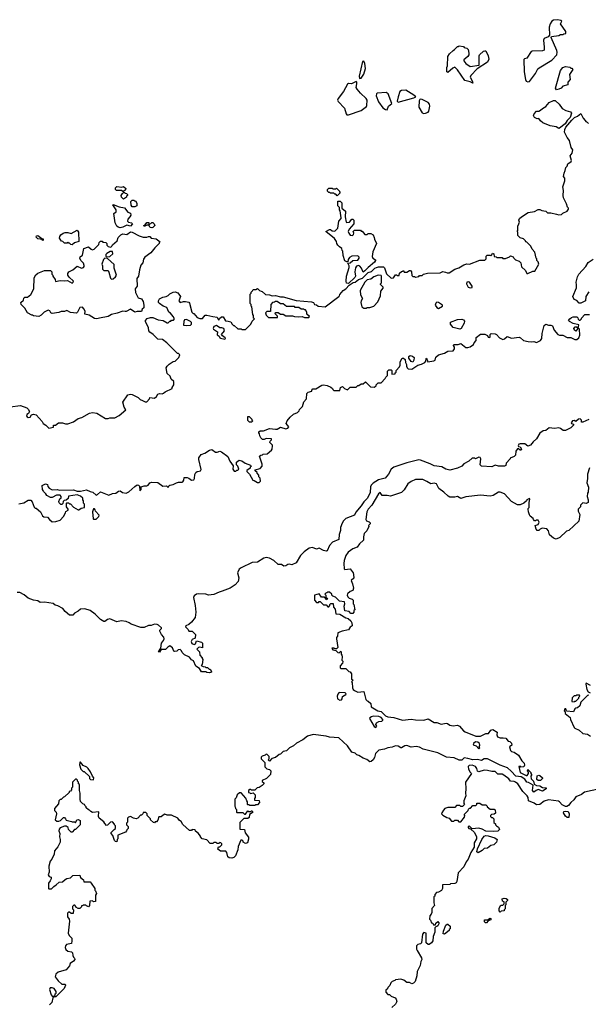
# Model space of a CAD drawing. Extents: x 1861455 to 2058065, y 200073 to 437907.
# Tile 432 of 574: x 2013855 to 2020480, y 337404 to 348884. Entities that reach past the tile are written whole.
import ezdxf

# ---------------------------------------------------------------- set-up
doc = ezdxf.new("R2010")
doc.units = 0

msp = doc.modelspace()

# ---------------------------------------------------------------- linework, layer by layer
at = {"layer": '0CON05XD'}
for points in [[(2019775, 348159), (2019795, 348162), (2019863, 348255), (2019891, 348309), (2019906, 348324), (2020055, 348412), (2020112, 348475), (2020119, 348505), (2020114, 348525), (2020048, 348675), (2020053, 348687), (2020135, 348700), (2020155, 348710), (2020185, 348710), (2020195, 348720), (2020218, 348722), (2020220, 348745), (2020158, 348835), (2020170, 348865), (2020160, 348875), (2020124, 348884), (2020075, 348877), (2020055, 348865), (2020035, 348835), (2020026, 348795), (2020027, 348703), (2020012, 348685), (2019967, 348663), (2019958, 348645), (2019967, 348563), (2019965, 348530), (2019945, 348520), (2019825, 348518), (2019815, 348512), (2019765, 348436), (2019735, 348426), (2019730, 348420), (2019732, 348275), (2019747, 348185), (2019758, 348168), (2019775, 348159)], [(2019135, 348142), (2019105, 348160), (2019040, 348175), (2018955, 348300), (2018925, 348330), (2018901, 348319), (2018845, 348270), (2018830, 348275), (2018830, 348325), (2018840, 348345), (2018843, 348455), (2018864, 348486), (2018904, 348526), (2018920, 348535), (2018955, 348570), (2018965, 348570), (2018975, 348580), (2019025, 348570), (2019035, 348560), (2019065, 348550), (2019080, 348535), (2019090, 348495), (2019087, 348473), (2019076, 348454), (2019030, 348415), (2019030, 348405), (2019055, 348372), (2019105, 348338), (2019210, 348355), (2019208, 348462), (2019214, 348476), (2019260, 348515), (2019275, 348522), (2019285, 348520), (2019315, 348463), (2019321, 348425), (2019305, 348389), (2019185, 348310), (2019110, 348235), (2019103, 348213), (2019130, 348165), (2019130, 348150), (2019140, 348145), (2019135, 348142)], [(2017815, 348198), (2017835, 348204), (2017865, 348250), (2017883, 348315), (2017878, 348375), (2017865, 348400), (2017850, 348395), (2017811, 348225), (2017815, 348198)], [(2020108, 348068), (2020098, 348085), (2020155, 348292), (2020185, 348327), (2020215, 348340), (2020265, 348330), (2020275, 348320), (2020288, 348318), (2020300, 348305), (2020260, 348245), (2020270, 348185), (2020243, 348157), (2020240, 348125), (2020185, 348108), (2020163, 348087), (2020135, 348072), (2020108, 348068)], [(2017685, 347774), (2017835, 347827), (2017895, 347872), (2017901, 347885), (2017904, 347945), (2017893, 347965), (2017826, 348026), (2017786, 348075), (2017776, 348095), (2017784, 348135), (2017782, 348155), (2017775, 348162), (2017720, 348135), (2017685, 348139), (2017676, 348134), (2017629, 348045), (2017567, 347965), (2017559, 347945), (2017565, 347930), (2017641, 347851), (2017657, 347785), (2017666, 347776), (2017685, 347774)], [(2018135, 347834), (2018154, 347876), (2018190, 347905), (2018148, 348018), (2018124, 348034), (2018021, 348029), (2018012, 348018), (2018008, 347995), (2018036, 347926), (2018086, 347855), (2018118, 347835), (2018135, 347834)], [(2018265, 347923), (2018449, 347971), (2018470, 347985), (2018449, 348005), (2018355, 348063), (2018305, 348059), (2018286, 348045), (2018264, 347985), (2018252, 347935), (2018265, 347923)], [(2018565, 347790), (2018585, 347794), (2018613, 347807), (2018622, 347818), (2018632, 347875), (2018630, 347900), (2018615, 347918), (2018545, 347954), (2018525, 347959), (2018516, 347954), (2018511, 347939), (2018506, 347865), (2018545, 347796), (2018565, 347790)], [(2020135, 347616), (2020104, 347634), (2020036, 347646), (2019952, 347682), (2019922, 347705), (2019905, 347730), (2019885, 347728), (2019855, 347742), (2019842, 347765), (2019848, 347785), (2019875, 347817), (2019905, 347818), (2019925, 347828), (2019945, 347848), (2019985, 347872), (2020025, 347918), (2020075, 347940), (2020095, 347940), (2020139, 347899), (2020175, 347848), (2020220, 347825), (2020271, 347811), (2020283, 347793), (2020268, 347745), (2020235, 347710), (2020210, 347670), (2020145, 347619), (2020135, 347616)], [(2015342, 345398), (2015378, 345412), (2015405, 345413), (2015470, 345385), (2015528, 345378), (2015575, 345350), (2015585, 345350), (2015605, 345370), (2015615, 345370), (2015625, 345380), (2015648, 345382), (2015658, 345395), (2015642, 345425), (2015613, 345463), (2015594, 345474), (2015568, 345528), (2015528, 345545), (2015482, 345575), (2015473, 345585), (2015472, 345605), (2015485, 345628), (2015523, 345647), (2015560, 345655), (2015585, 345668), (2015605, 345688), (2015644, 345706), (2015665, 345710), (2015699, 345699), (2015729, 345655), (2015710, 345605), (2015725, 345588), (2015765, 345600), (2015785, 345600), (2015825, 345590), (2015835, 345580), (2015862, 345472), (2015875, 345460), (2015885, 345460), (2015922, 345412), (2015955, 345400), (2015985, 345400), (2016015, 345440), (2016035, 345440), (2016105, 345422), (2016157, 345417), (2016162, 345395), (2016175, 345380), (2016182, 345398), (2016205, 345420), (2016225, 345420), (2016252, 345372), (2016285, 345370), (2016315, 345360), (2016330, 345335), (2016345, 345320), (2016355, 345320), (2016395, 345280), (2016435, 345280), (2016445, 345270), (2016485, 345270), (2016548, 345332), (2016562, 345368), (2016590, 345395), (2016580, 345405), (2016580, 345435), (2016570, 345445), (2016560, 345535), (2016550, 345545), (2016550, 345565), (2016540, 345575), (2016540, 345685), (2016550, 345695), (2016552, 345708), (2016568, 345722), (2016575, 345740), (2016605, 345740), (2016625, 345748), (2016648, 345728), (2016668, 345718), (2016680, 345715), (2016718, 345678), (2016765, 345676), (2016796, 345666), (2016835, 345668), (2016892, 345652), (2016925, 345651), (2017075, 345609), (2017256, 345596), (2017278, 345588), (2017290, 345565), (2017315, 345560), (2017333, 345543), (2017413, 345537), (2017572, 345655), (2017582, 345665), (2017585, 345680), (2017624, 345726), (2017655, 345746), (2017693, 345787), (2017742, 345818), (2017762, 345825), (2017804, 345856), (2017851, 345869), (2017915, 345937), (2017955, 345947), (2017994, 345986), (2018014, 345996), (2018035, 346003), (2018095, 346002), (2018105, 345990), (2018129, 345919), (2018185, 345872), (2018210, 345875), (2018235, 345910), (2018245, 345910), (2018255, 345900), (2018278, 345902), (2018282, 345928), (2018302, 345948), (2018315, 345950), (2018325, 345960), (2018335, 345940), (2018365, 345940), (2018395, 345960), (2018408, 345958), (2018420, 345945), (2018422, 345902), (2018435, 345890), (2018455, 345890), (2018465, 345880), (2018505, 345890), (2018515, 345900), (2018545, 345900), (2018560, 345915), (2018605, 345930), (2018755, 345932), (2018785, 345947), (2018815, 345942), (2018835, 345932), (2018857, 345933), (2018924, 345976), (2018971, 345989), (2019030, 346025), (2019065, 346037), (2019095, 346032), (2019218, 346082), (2019275, 346082), (2019290, 346095), (2019290, 346125), (2019302, 346138), (2019335, 346140), (2019345, 346130), (2019358, 346142), (2019365, 346160), (2019380, 346155), (2019382, 346122), (2019405, 346120), (2019415, 346110), (2019475, 346110), (2019485, 346100), (2019515, 346100), (2019562, 346118), (2019575, 346130), (2019605, 346120), (2019612, 346102), (2019630, 346085), (2019675, 346070), (2019695, 346050), (2019703, 346003), (2019748, 345958), (2019763, 345923), (2019777, 345923), (2019835, 345950), (2019857, 345953), (2019902, 346035), (2019895, 346060), (2019880, 346075), (2019880, 346095), (2019873, 346103), (2019858, 346175), (2019827, 346207), (2019810, 346245), (2019765, 346290), (2019752, 346292), (2019750, 346305), (2019725, 346330), (2019685, 346342), (2019658, 346368), (2019660, 346405), (2019650, 346415), (2019660, 346425), (2019660, 346475), (2019672, 346505), (2019677, 346525), (2019672, 346545), (2019680, 346565), (2019703, 346587), (2019780, 346635), (2019855, 346648), (2019895, 346670), (2019915, 346670), (2019938, 346658), (2019985, 346650), (2020003, 346633), (2020042, 346632), (2020110, 346615), (2020135, 346608), (2020167, 346613), (2020185, 346630), (2020235, 346650), (2020250, 346675), (2020250, 346685), (2020238, 346698), (2020228, 346735), (2020192, 346805), (2020188, 346835), (2020193, 346893), (2020182, 346935), (2020207, 347005), (2020207, 347035), (2020192, 347055), (2020198, 347095), (2020212, 347125), (2020218, 347162), (2020232, 347178), (2020240, 347205), (2020279, 347231), (2020286, 347244), (2020270, 347295), (2020292, 347328), (2020300, 347365), (2020282, 347395), (2020262, 347475), (2020232, 347512), (2020204, 347574), (2020207, 347605), (2020220, 347630), (2020287, 347713), (2020318, 347742), (2020355, 347760), (2020395, 347790), (2020420, 347735), (2020445, 347710), (2020450, 347695), (2020465, 347690), (2020483, 347673)], [(2015065, 346880), (2015055, 346880), (2015042, 346892), (2014983, 346893), (2014970, 346905), (2014970, 346925), (2014985, 346938), (2015045, 346932), (2015065, 346940), (2015090, 346915), (2015088, 346902), (2015065, 346880)], [(2015065, 346790), (2015040, 346815), (2015038, 346835), (2015051, 346859), (2015065, 346870), (2015075, 346870), (2015085, 346860), (2015098, 346858), (2015110, 346845), (2015110, 346835), (2015100, 346825), (2015100, 346815), (2015065, 346790)], [(2017555, 346830), (2017538, 346848), (2017525, 346850), (2017515, 346860), (2017475, 346860), (2017465, 346870), (2017455, 346870), (2017440, 346885), (2017440, 346905), (2017455, 346920), (2017495, 346920), (2017505, 346910), (2017535, 346910), (2017548, 346918), (2017580, 346885), (2017580, 346875), (2017590, 346865), (2017555, 346830)], [(2015025, 346456), (2015002, 346465), (2014988, 346475), (2014968, 346515), (2014950, 346625), (2014978, 346642), (2014980, 346665), (2014940, 346725), (2014945, 346730), (2015013, 346703), (2015075, 346690), (2015115, 346640), (2015147, 346627), (2015148, 346605), (2015140, 346585), (2015113, 346557), (2015110, 346535), (2015123, 346523), (2015157, 346517), (2015170, 346505), (2015145, 346478), (2015105, 346490), (2015055, 346463), (2015025, 346456)], [(2015165, 346700), (2015153, 346723), (2015150, 346765), (2015165, 346780), (2015185, 346780), (2015195, 346770), (2015205, 346770), (2015220, 346745), (2015220, 346715), (2015195, 346702), (2015165, 346700)], [(2017685, 345808), (2017662, 345812), (2017657, 345835), (2017663, 345895), (2017692, 345995), (2017692, 346015), (2017680, 346045), (2017705, 346050), (2017735, 346078), (2017795, 346082), (2017810, 346105), (2017810, 346115), (2017795, 346130), (2017725, 346128), (2017697, 346113), (2017683, 346087), (2017678, 346062), (2017665, 346060), (2017644, 346074), (2017622, 346135), (2017620, 346185), (2017613, 346193), (2017610, 346215), (2017580, 346235), (2017562, 346255), (2017550, 346275), (2017547, 346297), (2017523, 346333), (2017420, 346415), (2017465, 346438), (2017477, 346437), (2017495, 346422), (2017525, 346420), (2017560, 346455), (2017572, 346535), (2017600, 346565), (2017602, 346575), (2017590, 346655), (2017580, 346665), (2017580, 346695), (2017560, 346715), (2017562, 346768), (2017587, 346767), (2017608, 346748), (2017610, 346685), (2017652, 346652), (2017648, 346585), (2017660, 346525), (2017665, 346520), (2017697, 346523), (2017725, 346560), (2017735, 346560), (2017748, 346545), (2017750, 346505), (2017695, 346440), (2017683, 346415), (2017688, 346395), (2017705, 346372), (2017732, 346368), (2017745, 346380), (2017748, 346395), (2017740, 346415), (2017755, 346430), (2017825, 346430), (2017835, 346420), (2017845, 346420), (2017875, 346380), (2017905, 346380), (2017915, 346390), (2017945, 346392), (2017972, 346375), (2017986, 346346), (2017988, 346325), (2018013, 346275), (2017971, 346179), (2017962, 346122), (2017969, 346105), (2017999, 346085), (2018000, 346075), (2017987, 346055), (2017914, 345996), (2017876, 345954), (2017855, 345942), (2017837, 345985), (2017819, 346009), (2017802, 346018), (2017780, 346010), (2017769, 345991), (2017760, 345945), (2017766, 345895), (2017761, 345879), (2017685, 345808)], [(2015395, 346458), (2015375, 346462), (2015360, 346490), (2015335, 346490), (2015305, 346472), (2015300, 346485), (2015318, 346492), (2015335, 346520), (2015358, 346518), (2015360, 346490), (2015395, 346520), (2015405, 346520), (2015420, 346505), (2015428, 346485), (2015405, 346462), (2015395, 346458)], [(2014755, 345397), (2014725, 345400), (2014665, 345438), (2014615, 345450), (2014618, 345485), (2014604, 345514), (2014585, 345532), (2014555, 345528), (2014528, 345475), (2014515, 345462), (2014445, 345468), (2014405, 345493), (2014375, 345480), (2014338, 345482), (2014312, 345468), (2014235, 345460), (2014217, 345467), (2014205, 345488), (2014185, 345498), (2014140, 345475), (2014105, 345438), (2014076, 345424), (2014015, 345430), (2014005, 345440), (2013995, 345440), (2013947, 345467), (2013915, 345520), (2013873, 345563), (2013870, 345585), (2013900, 345615), (2013902, 345638), (2013915, 345650), (2013945, 345650), (2013985, 345680), (2014018, 345745), (2014024, 345876), (2014041, 345909), (2014065, 345930), (2014145, 345960), (2014215, 345960), (2014230, 345945), (2014230, 345915), (2014240, 345905), (2014240, 345895), (2014270, 345855), (2014272, 345832), (2014325, 345842), (2014375, 345838), (2014413, 345843), (2014465, 345812), (2014478, 345822), (2014480, 345835), (2014431, 345881), (2014416, 345905), (2014417, 345925), (2014427, 345945), (2014475, 345969), (2014525, 346009), (2014575, 345987), (2014597, 345995), (2014606, 346005), (2014608, 346018), (2014597, 346047), (2014566, 346075), (2014554, 346105), (2014561, 346119), (2014585, 346140), (2014602, 346215), (2014655, 346237), (2014687, 346207), (2014705, 346202), (2014723, 346207), (2014778, 346262), (2014780, 346285), (2014795, 346300), (2014815, 346300), (2014825, 346290), (2014858, 346288), (2014870, 346275), (2014870, 346255), (2014885, 346240), (2014915, 346230), (2014930, 346245), (2014935, 346260), (2014990, 346305), (2015002, 346345), (2015035, 346376), (2015055, 346388), (2015105, 346380), (2015145, 346409), (2015166, 346406), (2015245, 346364), (2015295, 346350), (2015335, 346348), (2015355, 346357), (2015373, 346357), (2015388, 346338), (2015445, 346330), (2015490, 346295), (2015480, 346285), (2015480, 346275), (2015428, 346225), (2015383, 346167), (2015312, 346115), (2015298, 346092), (2015291, 346049), (2015268, 346022), (2015251, 345969), (2015238, 345895), (2015218, 345865), (2015222, 345775), (2015202, 345745), (2015204, 345704), (2015235, 345640), (2015275, 345631), (2015295, 345600), (2015300, 345555), (2015300, 345525), (2015282, 345508), (2015275, 345480), (2015225, 345482), (2015195, 345472), (2015145, 345508), (2015097, 345483), (2015085, 345480), (2015055, 345487), (2014989, 345461), (2014925, 345448), (2014885, 345422), (2014785, 345403), (2014755, 345397)], [(2014125, 346310), (2014115, 346320), (2014065, 346330), (2014048, 346348), (2014050, 346365), (2014067, 346367), (2014112, 346332), (2014128, 346328), (2014130, 346315), (2014125, 346310)], [(2014465, 346260), (2014452, 346262), (2014435, 346280), (2014425, 346280), (2014415, 346290), (2014405, 346280), (2014375, 346280), (2014358, 346298), (2014342, 346302), (2014320, 346335), (2014323, 346357), (2014334, 346376), (2014360, 346395), (2014385, 346403), (2014415, 346402), (2014455, 346390), (2014525, 346430), (2014540, 346405), (2014542, 346298), (2014495, 346282), (2014465, 346260)], [(2014868, 346118), (2014905, 346122), (2014940, 346155), (2014935, 346180), (2014908, 346182), (2014871, 346159), (2014860, 346145), (2014860, 346125), (2014868, 346118)], [(2014925, 345859), (2014945, 345862), (2014972, 345885), (2014981, 345905), (2014957, 345985), (2014955, 346030), (2014878, 346098), (2014848, 346102), (2014833, 346087), (2014810, 346035), (2014818, 346015), (2014820, 345975), (2014835, 345960), (2014885, 345958), (2014895, 345940), (2014911, 345871), (2014925, 345859)], [(2020488, 345712), (2020450, 345655), (2020446, 345604), (2020395, 345577), (2020375, 345580), (2020345, 345610), (2020315, 345622), (2020299, 345655), (2020342, 345758), (2020344, 345794), (2020337, 345825), (2020354, 345886), (2020370, 345915), (2020450, 346005), (2020477, 346053), (2020538, 346092)], [(2017895, 345522), (2017905, 345530), (2017935, 345530), (2017980, 345545), (2018027, 345593), (2018058, 345665), (2018063, 345717), (2018090, 345755), (2018090, 345765), (2018060, 345795), (2018060, 345805), (2018070, 345815), (2018070, 345895), (2018065, 345900), (2018033, 345907), (2017980, 345885), (2017945, 345858), (2017905, 345850), (2017878, 345825), (2017822, 345725), (2017824, 345674), (2017848, 345635), (2017833, 345607), (2017830, 345585), (2017840, 345535), (2017865, 345522), (2017895, 345522)], [(2019104, 345756), (2019125, 345762), (2019127, 345775), (2019095, 345822), (2019085, 345829), (2019066, 345824), (2019062, 345805), (2019080, 345765), (2019104, 345756)], [(2017225, 345410), (2017230, 345425), (2017202, 345452), (2017200, 345475), (2017185, 345500), (2017175, 345500), (2017165, 345510), (2017135, 345510), (2017107, 345527), (2017065, 345530), (2017055, 345538), (2016965, 345538), (2016925, 345570), (2016895, 345570), (2016855, 345600), (2016835, 345600), (2016825, 345590), (2016802, 345588), (2016780, 345565), (2016778, 345482), (2016735, 345480), (2016720, 345465), (2016725, 345440), (2016755, 345410), (2016858, 345412), (2016858, 345428), (2016830, 345455), (2016835, 345470), (2016865, 345470), (2016895, 345450), (2016925, 345450), (2016955, 345430), (2017035, 345430), (2017055, 345422), (2017105, 345420), (2017145, 345422), (2017175, 345410), (2017225, 345410)], [(2018735, 345518), (2018780, 345545), (2018780, 345555), (2018735, 345586), (2018715, 345591), (2018702, 345578), (2018696, 345555), (2018715, 345529), (2018735, 345518)], [(2016792, 343932), (2016770, 343955), (2016772, 343968), (2016790, 343985), (2016788, 343998), (2016725, 344000), (2016705, 343990), (2016685, 343990), (2016665, 344010), (2016653, 344033), (2016650, 344055), (2016640, 344065), (2016642, 344078), (2016655, 344090), (2016695, 344092), (2016765, 344118), (2016835, 344108), (2016855, 344110), (2016895, 344132), (2016955, 344113), (2016979, 344121), (2016990, 344135), (2016960, 344175), (2016970, 344205), (2017005, 344248), (2017047, 344283), (2017090, 344305), (2017110, 344325), (2017115, 344340), (2017150, 344375), (2017165, 344430), (2017197, 344463), (2017200, 344525), (2017215, 344540), (2017258, 344552), (2017260, 344565), (2017272, 344578), (2017305, 344580), (2017375, 344622), (2017395, 344627), (2017439, 344619), (2017481, 344601), (2017500, 344585), (2017502, 344572), (2017515, 344560), (2017585, 344560), (2017592, 344595), (2017615, 344608), (2017640, 344585), (2017675, 344570), (2017705, 344600), (2017775, 344600), (2017795, 344620), (2017805, 344620), (2017835, 344640), (2017855, 344640), (2017885, 344660), (2017942, 344602), (2017985, 344600), (2018010, 344615), (2018010, 344625), (2018032, 344648), (2018065, 344650), (2018115, 344700), (2018120, 344715), (2018140, 344735), (2018140, 344785), (2018155, 344800), (2018185, 344800), (2018190, 344795), (2018192, 344752), (2018230, 344755), (2018230, 344765), (2018240, 344775), (2018240, 344795), (2018282, 344838), (2018288, 344855), (2018288, 344895), (2018312, 344938), (2018325, 344938), (2018345, 344920), (2018349, 344885), (2018360, 344865), (2018363, 344843), (2018370, 344825), (2018383, 344813), (2018425, 344808), (2018494, 344856), (2018535, 344866), (2018574, 344886), (2018587, 344903), (2018590, 344935), (2018595, 344938), (2018610, 344895), (2018680, 344905), (2018694, 344915), (2018702, 344948), (2018735, 344976), (2018805, 344996), (2018845, 345018), (2018906, 345024), (2018921, 345045), (2018920, 345065), (2018909, 345085), (2018915, 345097), (2018963, 345097), (2018995, 345109), (2019055, 345063), (2019075, 345061), (2019102, 345068), (2019141, 345095), (2019149, 345115), (2019173, 345145), (2019175, 345180), (2019225, 345218), (2019275, 345218), (2019305, 345200), (2019314, 345184), (2019325, 345178), (2019337, 345183), (2019338, 345212), (2019350, 345225), (2019395, 345223), (2019412, 345215), (2019447, 345175), (2019485, 345157), (2019505, 345163), (2019535, 345192), (2019585, 345172), (2019675, 345181), (2019692, 345175), (2019725, 345142), (2019780, 345130), (2019814, 345126), (2019845, 345132), (2019875, 345119), (2019922, 345145), (2019938, 345165), (2019944, 345225), (2019965, 345320), (2019985, 345332), (2020015, 345324), (2020045, 345323), (2020062, 345315), (2020081, 345265), (2020125, 345213), (2020145, 345207), (2020185, 345207), (2020235, 345180), (2020275, 345178), (2020325, 345157), (2020345, 345156), (2020368, 345175), (2020382, 345205), (2020377, 345275), (2020365, 345282), (2020355, 345280), (2020335, 345252), (2020318, 345265), (2020313, 345285), (2020328, 345302), (2020342, 345302), (2020358, 345292), (2020367, 345303), (2020370, 345325), (2020303, 345343), (2020260, 345365), (2020250, 345375), (2020264, 345396), (2020285, 345410), (2020305, 345420), (2020345, 345420), (2020358, 345408), (2020362, 345392), (2020375, 345380), (2020385, 345380), (2020400, 345395), (2020400, 345405), (2020440, 345445), (2020495, 345448)], [(2013745, 344369), (2013865, 344386), (2013938, 344358), (2013954, 344344), (2013968, 344315), (2013956, 344294), (2013938, 344282), (2013936, 344265), (2013942, 344252), (2013955, 344246), (2013975, 344250), (2013992, 344278), (2014014, 344286), (2014045, 344277), (2014118, 344198), (2014130, 344175), (2014160, 344155), (2014195, 344120), (2014248, 344132), (2014250, 344155), (2014272, 344158), (2014308, 344182), (2014355, 344182), (2014387, 344173), (2014415, 344173), (2014480, 344195), (2014537, 344233), (2014580, 344245), (2014670, 344295), (2014705, 344302), (2014755, 344298), (2014854, 344234), (2014886, 344234), (2014905, 344242), (2014965, 344241), (2015015, 344268), (2015090, 344335), (2015072, 344365), (2015058, 344425), (2015115, 344510), (2015145, 344519), (2015165, 344513), (2015237, 344477), (2015260, 344455), (2015285, 344442), (2015315, 344430), (2015335, 344430), (2015368, 344462), (2015372, 344478), (2015427, 344473), (2015448, 344492), (2015465, 344518), (2015485, 344527), (2015515, 344522), (2015532, 344528), (2015550, 344545), (2015630, 344585), (2015630, 344595), (2015650, 344625), (2015650, 344665), (2015621, 344691), (2015608, 344728), (2015575, 344760), (2015562, 344825), (2015574, 344846), (2015595, 344868), (2015643, 344897), (2015667, 344903), (2015698, 344932), (2015710, 344945), (2015720, 344975), (2015705, 344990), (2015695, 344990), (2015570, 345115), (2015520, 345155), (2015465, 345160), (2015410, 345215), (2015372, 345242), (2015360, 345255), (2015355, 345290), (2015320, 345365), (2015322, 345378), (2015342, 345398)], [(2015795, 345318), (2015845, 345322), (2015858, 345335), (2015858, 345355), (2015846, 345366), (2015798, 345388), (2015777, 345383), (2015768, 345365), (2015762, 345322), (2015795, 345318)], [(2018985, 345274), (2018905, 345294), (2018874, 345335), (2018875, 345359), (2018955, 345388), (2019005, 345394), (2019025, 345386), (2019037, 345367), (2019034, 345345), (2018999, 345285), (2018985, 345274)], [(2016245, 345158), (2016252, 345165), (2016248, 345175), (2016217, 345197), (2016208, 345215), (2016243, 345255), (2016232, 345282), (2016212, 345292), (2016185, 345293), (2016149, 345319), (2016115, 345306), (2016108, 345285), (2016114, 345275), (2016160, 345245), (2016155, 345210), (2016180, 345195), (2016187, 345175), (2016195, 345169), (2016245, 345158)], [(2018435, 344892), (2018415, 344898), (2018388, 344938), (2018390, 344955), (2018405, 344968), (2018432, 344962), (2018450, 344945), (2018448, 344915), (2018435, 344892)], [(2016555, 344192), (2016533, 344193), (2016515, 344210), (2016512, 344258), (2016528, 344258), (2016560, 344225), (2016560, 344215), (2016570, 344205), (2016555, 344192)], [(2020485, 344222), (2020415, 344190), (2020402, 344192), (2020401, 344215), (2020385, 344229), (2020365, 344226), (2020335, 344200), (2020315, 344210), (2020295, 344206), (2020279, 344185), (2020285, 344174), (2020308, 344168), (2020308, 344155), (2020275, 344126), (2020215, 344094), (2020186, 344096), (2020158, 344118), (2020135, 344126), (2020085, 344118), (2020025, 344124), (2019985, 344096), (2019955, 344090), (2019916, 344064), (2019878, 343995), (2019837, 343963), (2019806, 343924), (2019775, 343913), (2019739, 343939), (2019685, 343939), (2019671, 343935), (2019663, 343915), (2019667, 343907), (2019685, 343902), (2019702, 343875), (2019698, 343865), (2019685, 343864), (2019665, 343882), (2019655, 343882), (2019636, 343854), (2019630, 343805), (2019615, 343790), (2019570, 343770), (2019568, 343762), (2019522, 343715), (2019520, 343685), (2019505, 343678), (2019435, 343678), (2019395, 343688), (2019355, 343672), (2019235, 343680), (2019220, 343695), (2019229, 343765), (2019219, 343779), (2019205, 343782), (2019165, 343762), (2019155, 343770), (2019125, 343770), (2019090, 343735), (2019030, 343705), (2019005, 343678), (2018957, 343653), (2018865, 343633), (2018820, 343645), (2018775, 343670), (2018685, 343681), (2018637, 343707), (2018525, 343750), (2018505, 343751), (2018365, 343718), (2018213, 343665), (2018184, 343645), (2018152, 343585), (2018115, 343539), (2018035, 343519), (2017975, 343480), (2017951, 343455), (2017942, 343438), (2017937, 343373), (2017909, 343305), (2017865, 343264), (2017835, 343214), (2017770, 343140), (2017754, 343106), (2017655, 343068), (2017629, 343041), (2017612, 343015), (2017593, 342965), (2017593, 342927), (2017577, 342883), (2017572, 342825), (2017498, 342792), (2017465, 342752), (2017438, 342692), (2017425, 342687), (2017394, 342694), (2017345, 342721), (2017315, 342712), (2017265, 342728), (2017228, 342722), (2017170, 342680), (2017125, 342638), (2017075, 342552), (2017025, 342528), (2016995, 342535), (2016978, 342532), (2016955, 342515), (2016934, 342514), (2016905, 342530), (2016865, 342530), (2016815, 342577), (2016765, 342607), (2016725, 342614), (2016698, 342605)], [(2013845, 343240), (2013905, 343250), (2013955, 343280), (2013985, 343280), (2014002, 343262), (2014022, 343202), (2014035, 343190), (2014045, 343190), (2014096, 343146), (2014121, 343101), (2014138, 343088), (2014180, 343085), (2014202, 343055), (2014235, 343030), (2014275, 343032), (2014325, 343050), (2014365, 343090), (2014390, 343135), (2014392, 343148), (2014420, 343165), (2014420, 343175), (2014400, 343205), (2014400, 343245), (2014405, 343250), (2014425, 343250), (2014435, 343240), (2014445, 343240), (2014481, 343201), (2014535, 343170), (2014545, 343170), (2014573, 343187), (2014610, 343195), (2014610, 343235), (2014600, 343245), (2014600, 343275), (2014590, 343285), (2014590, 343305), (2014565, 343330), (2014523, 343343), (2014425, 343330), (2014418, 343302), (2014395, 343280), (2014372, 343278), (2014360, 343265), (2014358, 343242), (2014345, 343230), (2014335, 343232), (2014315, 343250), (2014310, 343265), (2014322, 343298), (2014340, 343305), (2014340, 343325), (2014325, 343340), (2014285, 343340), (2014235, 343312), (2014214, 343314), (2014170, 343335), (2014160, 343355), (2014132, 343382), (2014130, 343395), (2014120, 343405), (2014118, 343452), (2014155, 343472), (2014178, 343465), (2014183, 343443), (2014200, 343420), (2014235, 343402), (2014295, 343408), (2014315, 343400), (2014481, 343401), (2014525, 343386), (2014563, 343387), (2014635, 343401), (2014675, 343383), (2014707, 343377), (2014745, 343342), (2014763, 343347), (2014795, 343378), (2014895, 343342), (2014935, 343358), (2014975, 343362), (2015005, 343388), (2015025, 343392), (2015051, 343371), (2015096, 343364), (2015125, 343378), (2015195, 343442), (2015225, 343460), (2015238, 343458), (2015250, 343445), (2015255, 343392), (2015270, 343405), (2015272, 343438), (2015305, 343450), (2015335, 343448), (2015353, 343457), (2015372, 343485), (2015393, 343493), (2015465, 343488), (2015524, 343444), (2015565, 343450), (2015585, 343430), (2015592, 343448), (2015603, 343457), (2015645, 343464), (2015680, 343485), (2015705, 343492), (2015748, 343492), (2015756, 343494), (2015768, 343515), (2015770, 343545), (2015775, 343548), (2015805, 343548), (2015825, 343540), (2015855, 343514), (2015882, 343518), (2015890, 343535), (2015895, 343580), (2015908, 343605), (2015923, 343617), (2015945, 343618), (2015960, 343625), (2015969, 343641), (2015942, 343755), (2015943, 343777), (2015970, 343815), (2016011, 343829), (2016065, 343863), (2016095, 343872), (2016135, 343840), (2016155, 343840), (2016185, 343852), (2016205, 343847), (2016279, 343789), (2016302, 343735), (2016342, 343682), (2016340, 343645), (2016355, 343620), (2016375, 343620), (2016385, 343630), (2016398, 343632), (2016410, 343645), (2016397, 343677), (2016380, 343695), (2016380, 343725), (2016413, 343747), (2016445, 343740), (2016483, 343713), (2016545, 343690), (2016550, 343675), (2016540, 343665), (2016540, 343655), (2016502, 343628), (2016500, 343615), (2016533, 343583), (2016570, 343515), (2016585, 343512), (2016625, 343487), (2016645, 343487), (2016660, 343505), (2016658, 343538), (2016640, 343555), (2016640, 343575), (2016620, 343595), (2016620, 343605), (2016600, 343625), (2016600, 343635), (2016658, 343652), (2016682, 343678), (2016682, 343702), (2016650, 343795), (2016663, 343807), (2016685, 343810), (2016693, 343817), (2016737, 343823), (2016790, 343865), (2016798, 343875), (2016800, 343915), (2016800, 343925), (2016792, 343932)], [(2020493, 343657), (2020470, 343585), (2020472, 343535), (2020463, 343485), (2020482, 343435), (2020480, 343375), (2020470, 343365), (2020468, 343325), (2020480, 343285), (2020480, 343255), (2020455, 343242), (2020415, 343250), (2020390, 343225), (2020390, 343205), (2020363, 343177), (2020363, 343153), (2020380, 343115), (2020370, 343035), (2020255, 342930), (2020225, 342920), (2020150, 342845), (2020105, 342828), (2020075, 342838), (2020029, 342879), (2020016, 342926), (2019998, 342948), (2019944, 342956), (2019920, 342945), (2019905, 342930), (2019885, 342930), (2019873, 342943), (2019860, 342985), (2019895, 343000), (2019906, 343025), (2019895, 343048), (2019875, 343050), (2019865, 343040), (2019852, 343042), (2019840, 343055), (2019838, 343068), (2019804, 343094), (2019795, 343110), (2019782, 343145), (2019780, 343175), (2019780, 343185), (2019790, 343195), (2019790, 343255), (2019800, 343295), (2019795, 343300), (2019764, 343286), (2019760, 343275), (2019730, 343245), (2019685, 343228), (2019655, 343228), (2019585, 343268), (2019505, 343356), (2019455, 343374), (2019435, 343374), (2019373, 343337), (2019335, 343327), (2019225, 343339), (2019055, 343321), (2018995, 343301), (2018955, 343323), (2018924, 343316), (2018867, 343317), (2018847, 343327), (2018797, 343377), (2018739, 343419), (2018712, 343472), (2018685, 343481), (2018644, 343474), (2018599, 343499), (2018553, 343523), (2018465, 343522), (2018415, 343500), (2018378, 343472), (2018336, 343404), (2018305, 343370), (2018175, 343328), (2018135, 343338), (2018078, 343338), (2018055, 343372), (2018035, 343357), (2017957, 343223), (2017915, 343178), (2017901, 343145), (2017888, 343055), (2017895, 343042), (2017925, 343030), (2017937, 343017), (2017938, 343005), (2017920, 342985), (2017922, 342975), (2017898, 342925), (2017868, 342892), (2017860, 342855), (2017860, 342815), (2017815, 342773), (2017786, 342734), (2017735, 342716), (2017682, 342675), (2017656, 342635), (2017635, 342580), (2017630, 342545), (2017635, 342480), (2017645, 342472), (2017705, 342480), (2017740, 342435), (2017746, 342416), (2017747, 342373), (2017717, 342345), (2017734, 342305), (2017743, 342255), (2017735, 342230)], [(2014715, 343060), (2014745, 343062), (2014778, 343092), (2014780, 343105), (2014740, 343155), (2014735, 343170), (2014725, 343180), (2014715, 343180), (2014702, 343145), (2014710, 343065), (2014715, 343060)], [(2016698, 342605), (2016625, 342557), (2016565, 342554), (2016435, 342491), (2016414, 342476), (2016394, 342436), (2016410, 342375), (2016399, 342335), (2016365, 342294), (2016307, 342255), (2016215, 342219), (2016179, 342211), (2016115, 342180), (2016055, 342174), (2016025, 342184), (2015935, 342188), (2015916, 342184), (2015888, 342165), (2015880, 342145), (2015900, 342055), (2015906, 341975), (2015899, 341915), (2015855, 341858), (2015827, 341833), (2015792, 341818), (2015788, 341805), (2015817, 341775), (2015824, 341754), (2015864, 341754), (2015902, 341715), (2015898, 341672), (2015864, 341656), (2015851, 341635), (2015861, 341611), (2015888, 341598), (2015904, 341606), (2015915, 341640), (2015975, 341627), (2015983, 341615), (2015985, 341560), (2015955, 341567), (2015937, 341563), (2015920, 341545), (2015950, 341515), (2015952, 341475), (2015980, 341445), (2015980, 341435), (2015990, 341425), (2015980, 341365), (2015970, 341355), (2015993, 341343), (2016015, 341340), (2016025, 341330), (2016045, 341330), (2016063, 341313), (2016075, 341310), (2016090, 341285), (2016090, 341275), (2016065, 341268), (2016035, 341272), (2016022, 341282), (2015975, 341282), (2015948, 341318), (2015908, 341345), (2015879, 341409), (2015855, 341422), (2015835, 341452), (2015775, 341478), (2015748, 341505), (2015740, 341525), (2015725, 341540), (2015703, 341537), (2015685, 341522), (2015658, 341518), (2015652, 341522), (2015635, 341562), (2015605, 341582), (2015581, 341569), (2015555, 341542), (2015505, 341540), (2015485, 341510), (2015472, 341512), (2015500, 341555), (2015507, 341615), (2015532, 341645), (2015539, 341665), (2015533, 341685), (2015506, 341716), (2015487, 341755), (2015487, 341765), (2015507, 341785), (2015507, 341795), (2015473, 341823), (2015455, 341832), (2015425, 341836), (2015388, 341822), (2015355, 341821), (2015305, 341799), (2015265, 341798), (2015155, 341837), (2015132, 341852), (2015095, 341867), (2015036, 341876), (2014985, 341864), (2014905, 341899), (2014878, 341892), (2014845, 341867), (2014835, 341867), (2014795, 341890), (2014734, 341954), (2014675, 341997), (2014615, 342014), (2014565, 342012), (2014535, 341988), (2014494, 341966), (2014475, 341940), (2014435, 341940), (2014385, 341982), (2014359, 342019), (2014300, 342050), (2014268, 342058), (2014245, 342077), (2014145, 342093), (2014095, 342090), (2014067, 342107), (2014015, 342114), (2013955, 342139), (2013908, 342178), (2013855, 342206), (2013824, 342206)], [(2017735, 342230), (2017705, 342218), (2017675, 342188), (2017672, 342175), (2017680, 342155), (2017695, 342140), (2017728, 342128), (2017740, 342115), (2017740, 342075), (2017750, 342065), (2017758, 342005), (2017750, 341995), (2017750, 341975), (2017735, 341960), (2017715, 341960), (2017692, 341982), (2017645, 341992), (2017634, 342046), (2017642, 342075), (2017638, 342098), (2017583, 342103), (2017535, 342150), (2017502, 342162), (2017490, 342175), (2017490, 342185), (2017465, 342210), (2017445, 342210), (2017435, 342200), (2017422, 342198), (2017410, 342185), (2017420, 342175), (2017422, 342152), (2017440, 342135), (2017435, 342120), (2017405, 342150), (2017372, 342152), (2017345, 342190), (2017290, 342175), (2017290, 342115), (2017315, 342090), (2017335, 342090), (2017345, 342100), (2017355, 342100), (2017395, 342060), (2017425, 342060), (2017445, 342040), (2017455, 342040), (2017468, 342052), (2017470, 342065), (2017482, 342078), (2017508, 342078), (2017510, 342035), (2017529, 342009), (2017537, 341957), (2017585, 341952), (2017655, 341910), (2017681, 341901), (2017713, 341873), (2017725, 341850), (2017730, 341815), (2017705, 341800), (2017685, 341768), (2017614, 341756), (2017560, 341735), (2017558, 341695), (2017548, 341682), (2017547, 341665), (2017560, 341565), (2017545, 341550), (2017525, 341550), (2017515, 341558), (2017492, 341555), (2017505, 341538), (2017538, 341528), (2017560, 341505), (2017577, 341503), (2017595, 341520), (2017600, 341515), (2017600, 341485), (2017610, 341475), (2017612, 341455), (2017610, 341415), (2017620, 341405), (2017620, 341395), (2017615, 341380), (2017588, 341352), (2017588, 341328), (2017598, 341318), (2017655, 341320), (2017690, 341285), (2017705, 341280), (2017720, 341255), (2017720, 341195), (2017740, 341185), (2017720, 341165), (2017730, 341155), (2017732, 341095), (2017742, 341075), (2017755, 341062), (2017795, 341042), (2017865, 341050), (2017888, 340958), (2017902, 340942), (2017915, 340940), (2017945, 340910), (2017951, 340871), (2018026, 340826), (2018065, 340817), (2018118, 340768), (2018144, 340754), (2018214, 340746), (2018315, 340718), (2018415, 340729), (2018465, 340720), (2018565, 340718), (2018615, 340731), (2018685, 340689), (2018715, 340689), (2018765, 340669), (2018825, 340680), (2018838, 340678), (2018865, 340658), (2018905, 340650), (2018955, 340660), (2018980, 340645), (2019024, 340594), (2019045, 340580), (2019169, 340529), (2019225, 340530), (2019285, 340562), (2019317, 340563), (2019345, 340602), (2019369, 340609), (2019420, 340575), (2019414, 340545), (2019424, 340524), (2019455, 340512), (2019488, 340512), (2019520, 340505), (2019545, 340470), (2019567, 340467), (2019585, 340450), (2019588, 340425), (2019562, 340405), (2019575, 340362), (2019585, 340351), (2019618, 340345), (2019668, 340308), (2019705, 340242), (2019733, 340215), (2019737, 340193), (2019728, 340172), (2019695, 340170), (2019685, 340180), (2019670, 340175), (2019688, 340105), (2019755, 340072), (2019767, 340073), (2019782, 340095), (2019782, 340112), (2019770, 340125), (2019775, 340140), (2019810, 340105), (2019810, 340095), (2019820, 340085), (2019820, 340075), (2019810, 340065), (2019813, 340033), (2019840, 340005), (2019850, 339970), (2019875, 339956), (2019915, 339950), (2019945, 339931), (2019988, 339928), (2019990, 339915), (2019945, 339890), (2019895, 339907), (2019872, 339898), (2019845, 339878), (2019828, 339895), (2019838, 339958), (2019785, 339990), (2019762, 339995), (2019739, 340029), (2019696, 340056), (2019635, 340062), (2019583, 340123), (2019539, 340159), (2019455, 340191), (2019305, 340264), (2019265, 340264), (2019235, 340247), (2019188, 340258), (2019135, 340254), (2019075, 340271), (2019035, 340276), (2019005, 340252), (2018975, 340251), (2018918, 340278), (2018829, 340285), (2018725, 340337), (2018555, 340379), (2018513, 340403), (2018475, 340409), (2018415, 340403), (2018365, 340421), (2018343, 340417), (2018305, 340394), (2018294, 340395), (2018265, 340415), (2018235, 340416), (2018195, 340400), (2018145, 340394), (2018105, 340378), (2018038, 340365), (2018002, 340328), (2017988, 340282), (2017972, 340255), (2017950, 340235), (2017935, 340232), (2017898, 340258), (2017855, 340274), (2017806, 340306), (2017784, 340314), (2017765, 340330), (2017725, 340342), (2017676, 340416), (2017575, 340510), (2017465, 340517), (2017425, 340530), (2017275, 340549), (2017209, 340531), (2017155, 340489), (2017080, 340450), (2017045, 340418), (2016997, 340393), (2016965, 340360), (2016925, 340350), (2016895, 340320), (2016880, 340315), (2016835, 340280), (2016792, 340268), (2016765, 340240), (2016750, 340255), (2016760, 340265), (2016760, 340295), (2016738, 340318), (2016725, 340320), (2016715, 340310), (2016682, 340298), (2016670, 340285), (2016670, 340265), (2016710, 340225), (2016712, 340172), (2016735, 340150), (2016765, 340140), (2016780, 340125), (2016777, 340083), (2016730, 340035), (2016680, 340015), (2016682, 340002), (2016700, 339985), (2016700, 339975), (2016680, 339955), (2016647, 339933), (2016623, 339927), (2016595, 339900), (2016555, 339900), (2016545, 339910), (2016535, 339910), (2016520, 339895), (2016522, 339872), (2016535, 339870), (2016545, 339860), (2016575, 339870), (2016588, 339858), (2016600, 339845), (2016600, 339815), (2016590, 339805), (2016592, 339782), (2016645, 339780), (2016650, 339755), (2016625, 339730), (2016605, 339730), (2016595, 339720), (2016535, 339720), (2016525, 339730), (2016515, 339730), (2016510, 339735), (2016510, 339765), (2016500, 339775), (2016488, 339808), (2016435, 339870), (2016415, 339870), (2016390, 339845), (2016378, 339812), (2016360, 339795), (2016360, 339715), (2016367, 339707), (2016370, 339685), (2016380, 339675), (2016380, 339645), (2016385, 339640), (2016455, 339640), (2016475, 339620), (2016485, 339620), (2016515, 339660), (2016525, 339650), (2016545, 339650), (2016555, 339660), (2016565, 339660), (2016570, 339645), (2016562, 339638), (2016532, 339618), (2016527, 339583), (2016515, 339570), (2016465, 339570), (2016420, 339525), (2016420, 339445), (2016475, 339440), (2016483, 339403), (2016522, 339352), (2016522, 339328), (2016510, 339285), (2016485, 339280), (2016460, 339295), (2016460, 339305), (2016448, 339318), (2016432, 339318), (2016400, 339245), (2016397, 339203), (2016370, 339135), (2016350, 339115), (2016325, 339108), (2016295, 339112), (2016280, 339125), (2016270, 339175), (2016255, 339190), (2016195, 339190), (2016162, 339212), (2016172, 339238), (2016185, 339240), (2016210, 339265), (2016210, 339275), (2016198, 339288), (2016185, 339290), (2016175, 339280), (2016155, 339280), (2016145, 339290), (2016115, 339290), (2016105, 339280), (2016075, 339280), (2016035, 339320), (2015982, 339332), (2015960, 339355), (2015960, 339365), (2015935, 339400), (2015902, 339422), (2015898, 339438), (2015865, 339440), (2015855, 339430), (2015835, 339430), (2015755, 339500), (2015736, 339536), (2015717, 339547), (2015696, 339576), (2015625, 339610), (2015575, 339610), (2015545, 339620), (2015525, 339610), (2015505, 339590), (2015475, 339590), (2015465, 339550), (2015448, 339532), (2015435, 339530), (2015425, 339520), (2015412, 339522), (2015380, 339555), (2015380, 339565), (2015340, 339605), (2015340, 339625), (2015325, 339640), (2015295, 339640), (2015290, 339625), (2015275, 339610), (2015262, 339608), (2015230, 339575), (2015212, 339568), (2015180, 339575), (2015145, 339592), (2015123, 339587), (2015110, 339575), (2015112, 339528), (2015100, 339515), (2015100, 339495), (2015117, 339477), (2015120, 339455), (2015102, 339438), (2015100, 339425), (2015088, 339412), (2015000, 339375), (2015000, 339335), (2014990, 339325), (2014985, 339300), (2014972, 339302), (2014960, 339315), (2014942, 339372), (2014920, 339395), (2014922, 339408), (2014955, 339440)], [(2020505, 341120), (2020455, 341148), (2020450, 341135), (2020462, 341075), (2020478, 341048), (2020500, 341035)], [(2017585, 340950), (2017605, 340952), (2017614, 340965), (2017615, 340992), (2017654, 341015), (2017658, 341025), (2017647, 341037), (2017585, 341040), (2017573, 341037), (2017560, 341020), (2017553, 340995), (2017556, 340966), (2017585, 340950)], [(2020485, 341010), (2020470, 341005), (2020392, 340928), (2020380, 340885), (2020355, 340860), (2020333, 340857), (2020325, 340850), (2020308, 340812), (2020225, 340820), (2020218, 340848), (2020205, 340850), (2020200, 340825), (2020210, 340815), (2020210, 340795), (2020268, 340748), (2020273, 340723), (2020315, 340632), (2020325, 340622), (2020375, 340600), (2020415, 340560), (2020472, 340552), (2020505, 340532)], [(2020315, 340930), (2020325, 340940), (2020335, 340940), (2020368, 340972), (2020370, 340985), (2020380, 340995), (2020378, 341008), (2020345, 341010), (2020335, 341000), (2020315, 341000), (2020292, 340978), (2020290, 340935), (2020315, 340930)], [(2018005, 340630), (2018017, 340645), (2018006, 340665), (2018014, 340685), (2018039, 340701), (2018076, 340704), (2018086, 340715), (2018085, 340725), (2018066, 340746), (2018038, 340758), (2017975, 340762), (2017953, 340757), (2017933, 340745), (2017929, 340735), (2017984, 340644), (2018005, 340630)], [(2019205, 340384), (2019216, 340395), (2019210, 340405), (2019216, 340425), (2019213, 340443), (2019192, 340462), (2019164, 340466), (2019142, 340445), (2019138, 340428), (2019175, 340416), (2019205, 340384)], [(2014715, 340020), (2014720, 340045), (2014702, 340062), (2014680, 340115), (2014652, 340155), (2014638, 340168), (2014595, 340190), (2014565, 340228), (2014554, 340226), (2014553, 340195), (2014568, 340145), (2014595, 340120), (2014605, 340120), (2014668, 340058), (2014670, 340035), (2014680, 340025), (2014715, 340020)], [(2020615, 339915), (2020435, 339877), (2020399, 339851), (2020335, 339821), (2020312, 339788), (2020275, 339758), (2020248, 339722), (2020229, 339711), (2020215, 339711), (2020175, 339730), (2020145, 339763), (2020131, 339771), (2020015, 339786), (2019965, 339772), (2019915, 339734), (2019875, 339731), (2019849, 339749), (2019785, 339775), (2019778, 339815), (2019766, 339836), (2019716, 339886), (2019658, 339975), (2019632, 339995), (2019615, 340003), (2019575, 340005), (2019555, 340034), (2019495, 340077), (2019475, 340086), (2019427, 340087), (2019395, 340117), (2019355, 340118), (2019305, 340131), (2019265, 340134), (2019203, 340113), (2019191, 340121), (2019180, 340155), (2019165, 340177), (2019125, 340191), (2019093, 340187), (2019082, 340175), (2019086, 340146), (2019102, 340112), (2019120, 340095), (2019048, 339992), (2019052, 339915), (2019048, 339865), (2019052, 339835), (2019030, 339775), (2019030, 339745), (2019038, 339732), (2019015, 339710), (2018995, 339710), (2018985, 339720), (2018945, 339720), (2018925, 339700), (2018845, 339700), (2018810, 339685), (2018791, 339669), (2018772, 339635), (2018770, 339625), (2018785, 339610), (2018833, 339583), (2018860, 339575), (2018885, 339540), (2018915, 339540), (2018925, 339550), (2018955, 339550), (2018973, 339533), (2018995, 339530), (2019038, 339585), (2019040, 339605), (2019032, 339618), (2019080, 339665), (2019085, 339680), (2019095, 339690), (2019108, 339692), (2019135, 339720), (2019168, 339722), (2019180, 339735), (2019182, 339748), (2019215, 339750), (2019245, 339730), (2019288, 339728), (2019300, 339715), (2019300, 339705), (2019335, 339680), (2019385, 339680), (2019395, 339670), (2019398, 339632), (2019385, 339620), (2019352, 339618), (2019340, 339605), (2019340, 339595), (2019352, 339582), (2019365, 339580), (2019378, 339568), (2019380, 339525), (2019398, 339508), (2019400, 339495), (2019410, 339485), (2019435, 339470), (2019447, 339443), (2019427, 339423), (2019375, 339418), (2019285, 339424), (2019245, 339447), (2019205, 339457), (2019125, 339450), (2019095, 339480), (2019080, 339475), (2019080, 339465), (2019090, 339455), (2019108, 339448), (2019155, 339408), (2019177, 339355), (2019178, 339335), (2019152, 339285), (2019152, 339235), (2019110, 339175), (2019080, 339095), (2019058, 339065), (2019028, 339005), (2018963, 338937), (2018948, 338835), (2018939, 338821), (2018925, 338812), (2018875, 338810), (2018865, 338800), (2018782, 338798), (2018780, 338755), (2018768, 338732), (2018735, 338710), (2018712, 338708), (2018690, 338685), (2018690, 338665), (2018680, 338655), (2018680, 338585), (2018688, 338555), (2018658, 338522), (2018658, 338475), (2018650, 338455), (2018633, 338437), (2018630, 338395), (2018640, 338385), (2018652, 338352), (2018668, 338348), (2018675, 338330), (2018698, 338332), (2018702, 338348), (2018725, 338370), (2018740, 338355), (2018737, 338343), (2018725, 338320), (2018715, 338310), (2018702, 338308), (2018690, 338295), (2018692, 338245), (2018674, 338196), (2018667, 338145), (2018655, 338122), (2018625, 338102), (2018613, 338103), (2018592, 338122), (2018590, 338235), (2018565, 338240), (2018548, 338222), (2018538, 338122), (2018525, 338110), (2018495, 338100), (2018480, 338085), (2018480, 338045), (2018488, 338032), (2018538, 337945), (2018540, 337925), (2018528, 337902), (2018522, 337855), (2018488, 337785), (2018483, 337735), (2018461, 337669), (2018445, 337652), (2018425, 337642), (2018395, 337658), (2018365, 337658), (2018330, 337685), (2018295, 337698), (2018235, 337690), (2018225, 337680), (2018195, 337670), (2018180, 337655), (2018167, 337623), (2018145, 337600), (2018140, 337585), (2018122, 337568), (2018120, 337545), (2018145, 337520), (2018165, 337520), (2018185, 337500), (2018229, 337479), (2018242, 337462), (2018248, 337435), (2018232, 337405), (2018190, 337365)], [(2019925, 340012), (2019895, 340013), (2019880, 340025), (2019885, 340068), (2019904, 340076), (2019915, 340073), (2019948, 340045), (2019948, 340035), (2019925, 340012)], [(2014955, 339440), (2014970, 339455), (2014970, 339485), (2014960, 339495), (2014960, 339505), (2014935, 339530), (2014912, 339528), (2014878, 339492), (2014865, 339490), (2014845, 339510), (2014835, 339530), (2014782, 339575), (2014772, 339595), (2014778, 339648), (2014705, 339642), (2014685, 339650), (2014667, 339667), (2014655, 339670), (2014630, 339695), (2014630, 339705), (2014612, 339722), (2014610, 339735), (2014592, 339742), (2014565, 339770), (2014558, 339795), (2014560, 339865), (2014552, 339895), (2014550, 339965), (2014540, 339975), (2014540, 339995), (2014530, 340005), (2014528, 340018), (2014515, 340030), (2014505, 340030), (2014470, 339995), (2014472, 339955), (2014470, 339935), (2014460, 339925), (2014460, 339905), (2014445, 339890), (2014430, 339885), (2014430, 339875), (2014378, 339822), (2014365, 339820), (2014338, 339792), (2014325, 339790), (2014310, 339775), (2014308, 339742), (2014262, 339685), (2014262, 339665), (2014278, 339645), (2014282, 339625), (2014270, 339555), (2014288, 339538), (2014312, 339538), (2014330, 339545), (2014365, 339580), (2014375, 339580), (2014388, 339568), (2014395, 339550), (2014457, 339537), (2014465, 339530), (2014495, 339530), (2014505, 339520), (2014520, 339555), (2014535, 339560), (2014560, 339545), (2014560, 339495), (2014505, 339440), (2014495, 339440), (2014465, 339410), (2014455, 339410), (2014442, 339422), (2014423, 339443), (2014420, 339465), (2014395, 339482), (2014375, 339482), (2014325, 339460), (2014313, 339447), (2014312, 339425), (2014322, 339395), (2014318, 339355), (2014328, 339325), (2014328, 339295), (2014301, 339239), (2014262, 339195), (2014258, 339155), (2014228, 339095), (2014208, 339072), (2014193, 339015), (2014200, 338945), (2014188, 338915), (2014200, 338895), (2014220, 338885), (2014220, 338865), (2014210, 338845), (2014192, 338815), (2014190, 338755), (2014195, 338750), (2014225, 338750), (2014251, 338779), (2014280, 338795), (2014313, 338827), (2014355, 338830), (2014385, 338860), (2014405, 338870), (2014445, 338878), (2014473, 338907), (2014555, 338910), (2014562, 338882), (2014597, 338857), (2014602, 338832), (2014675, 338830), (2014688, 338818), (2014730, 338755), (2014730, 338735), (2014740, 338725), (2014748, 338695), (2014740, 338675), (2014738, 338602), (2014715, 338600), (2014705, 338610), (2014672, 338608), (2014670, 338555), (2014658, 338542), (2014632, 338552), (2014625, 338560), (2014595, 338560), (2014585, 338550), (2014575, 338550), (2014570, 338535), (2014555, 338520), (2014535, 338520), (2014510, 338535), (2014510, 338545), (2014498, 338558), (2014485, 338560), (2014470, 338545), (2014470, 338515), (2014480, 338505), (2014477, 338463), (2014453, 338463), (2014435, 338480), (2014422, 338478), (2014410, 338465), (2014413, 338423), (2014432, 338395), (2014437, 338375), (2014418, 338235), (2014432, 338205), (2014462, 338175), (2014462, 338145), (2014458, 338112), (2014400, 338100), (2014387, 338085), (2014386, 338066), (2014394, 338044), (2014415, 338022), (2014457, 338017), (2014470, 338005), (2014473, 337973), (2014480, 337955), (2014495, 337940), (2014498, 337925), (2014480, 337905), (2014442, 337878), (2014436, 337854), (2014395, 337807), (2014305, 337778), (2014276, 337754), (2014268, 337725), (2014305, 337678), (2014345, 337640), (2014385, 337640), (2014390, 337625), (2014373, 337587), (2014275, 337490), (2014255, 337490), (2014242, 337478), (2014228, 337425), (2014204, 337396)], [(2020255, 339582), (2020235, 339583), (2020215, 339598), (2020192, 339635), (2020195, 339650), (2020215, 339657), (2020245, 339650), (2020256, 339626), (2020255, 339582)], [(2019195, 339170), (2019182, 339182), (2019188, 339215), (2019238, 339325), (2019268, 339365), (2019285, 339371), (2019315, 339367), (2019390, 339345), (2019420, 339325), (2019410, 339295), (2019380, 339265), (2019343, 339257), (2019307, 339223), (2019265, 339220), (2019243, 339197), (2019195, 339170)], [(2019455, 338480), (2019440, 338495), (2019440, 338525), (2019462, 338558), (2019485, 338560), (2019500, 338575), (2019498, 338598), (2019480, 338605), (2019478, 338632), (2019498, 338642), (2019525, 338638), (2019540, 338625), (2019540, 338615), (2019520, 338595), (2019520, 338565), (2019510, 338555), (2019510, 338515), (2019500, 338505), (2019498, 338492), (2019465, 338490), (2019455, 338480)], [(2018805, 338220), (2018790, 338225), (2018792, 338255), (2018820, 338325), (2018835, 338340), (2018845, 338340), (2018870, 338315), (2018870, 338285), (2018860, 338275), (2018860, 338265), (2018805, 338220)], [(2019295, 338352), (2019283, 338353), (2019270, 338365), (2019272, 338388), (2019305, 338390), (2019335, 338410), (2019346, 338406), (2019345, 338390), (2019312, 338378), (2019295, 338352)], [(2014255, 337500), (2014268, 337512), (2014270, 337525), (2014280, 337535), (2014280, 337555), (2014258, 337588), (2014233, 337597), (2014210, 337595), (2014203, 337575), (2014223, 337513), (2014235, 337500), (2014255, 337500)]]:
    msp.add_lwpolyline(points, dxfattribs=at)

doc.saveas('drawing.dxf')
